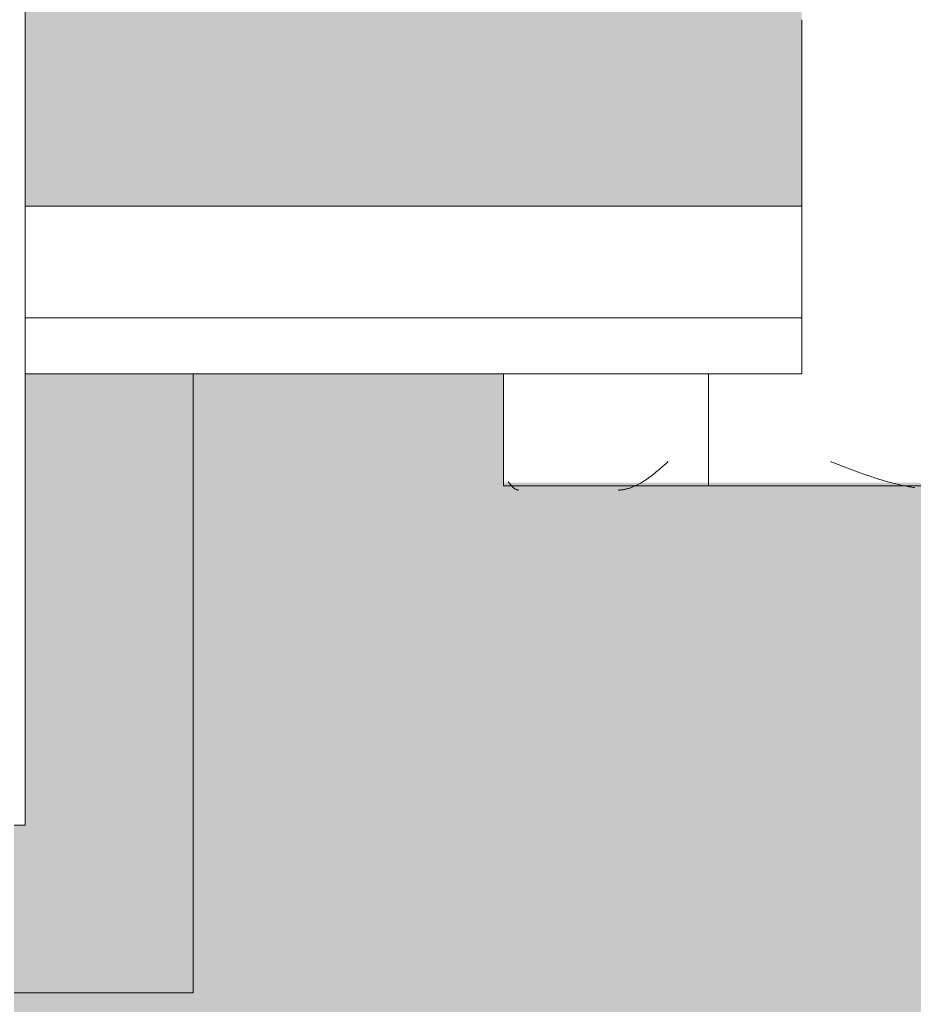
# Model space of a CAD drawing. Header units: millimetres. Extents: x 5980700 to 6194397, y -12939 to 2351883.
# Tile 456 of 587: x 6100653 to 6100892, y -8517 to -8253. Entities that reach past the tile are written whole.
import ezdxf

# ---------------------------------------------------------------- set-up
doc = ezdxf.new("R2010")
doc.units = ezdxf.units.MM
for name, color, linetype, lineweight in [('A-FLOR-PATT', 8, 'Continuous', 18), ('A-GLAZ', 151, 'Continuous', 9), ('A-GLAZ-SILL', 1, 'Continuous', 9), ('A-WALL', 113, 'Continuous', 18), ('A-WALL-PATT', 111, 'Continuous', 25)]:
    doc.layers.add(name, color=color, linetype=linetype, lineweight=lineweight)

# ---------------------------------------------------------------- blocks, each defined once
blk = doc.blocks.new('FP_113-PLANTA DE CAIMENTO DE PISOS - 1 PAV_')
at = {"layer": 'A-GLAZ-SILL', "lineweight": 5}
for p, q in [((1641.656046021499, 108.2569924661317), (1641.845365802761, 108.3090643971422)), ((1641.845365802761, 108.3090643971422), (1642.034685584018, 108.3576536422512)), ((1642.034685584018, 108.3576536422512), (1642.224005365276, 108.4027370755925)), ((1642.224005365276, 108.4027370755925), (1642.413325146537, 108.4442932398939)), ((1642.413325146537, 108.4442932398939), (1642.602644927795, 108.4823023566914)), ((1642.602644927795, 108.4823023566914), (1642.791964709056, 108.5167463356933)), ((1642.791964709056, 108.5167463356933), (1642.981284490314, 108.547608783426)), ((1642.981284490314, 108.547608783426), (1643.170604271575, 108.5748750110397)), ((1643.170604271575, 108.5748750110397), (1643.359924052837, 108.5985320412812)), ((1643.359924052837, 108.5985320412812), (1643.549243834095, 108.6185686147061)), ((1643.549243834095, 108.6185686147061), (1643.738563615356, 108.6349751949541)), ((1643.738563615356, 108.6349751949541), (1643.927883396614, 108.6477439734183)), ((1643.927883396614, 108.6477439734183), (1644.117203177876, 108.6568688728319)), ((1644.117203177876, 108.6568688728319), (1644.306522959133, 108.6623455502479)), ((1670.935346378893, 108.6596979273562), (1671.063667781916, 108.646282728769)), ((1671.063667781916, 108.646282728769), (1671.191989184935, 108.6239414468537)), ((1671.191989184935, 108.6239414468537), (1671.320310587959, 108.5927001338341)), ((1671.320310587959, 108.5927001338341), (1671.448631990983, 108.5525952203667)), ((1671.448631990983, 108.5525952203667), (1671.576953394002, 108.5036734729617)), ((1671.576953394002, 108.5036734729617), (1671.705274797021, 108.4459919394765)), ((1671.705274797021, 108.4459919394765), (1671.833596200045, 108.3796178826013)), ((1671.833596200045, 108.3796178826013), (1671.961917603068, 108.304628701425)), ((1671.961917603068, 108.304628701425), (1672.090239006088, 108.2211118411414)), ((1636.355092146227, 105.5284919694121), (1636.544411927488, 105.6623908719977)), ((1636.544411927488, 105.6623908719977), (1636.73373170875, 105.7940667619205)), ((1636.73373170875, 105.7940667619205), (1636.923051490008, 105.9234569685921)), ((1636.923051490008, 105.9234569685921), (1637.112371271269, 106.0504999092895)), ((1637.112371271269, 106.0504999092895), (1637.301691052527, 106.1751351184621)), ((1637.301691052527, 106.1751351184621), (1637.491010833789, 106.2973032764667)), ((1637.491010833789, 106.2973032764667), (1637.680330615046, 106.4169462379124)), ((1637.680330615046, 106.4169462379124), (1637.869650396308, 106.5340070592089)), ((1637.869650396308, 106.5340070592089), (1638.058970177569, 106.6484300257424)), ((1638.058970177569, 106.6484300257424), (1638.248289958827, 106.760160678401)), ((1638.248289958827, 106.760160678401), (1638.437609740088, 106.8691458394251)), ((1638.437609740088, 106.8691458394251), (1638.626929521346, 106.9753336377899)), ((1638.626929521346, 106.9753336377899), (1638.816249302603, 107.0786735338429)), ((1638.816249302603, 107.0786735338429), (1639.005569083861, 107.1791163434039)), ((1639.005569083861, 107.1791163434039), (1639.194888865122, 107.276614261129)), ((1639.194888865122, 107.276614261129), (1639.384208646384, 107.3711208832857)), ((1639.384208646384, 107.3711208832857), (1639.573528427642, 107.4625912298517)), ((1639.573528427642, 107.4625912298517), (1639.762848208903, 107.5509817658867)), ((1639.762848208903, 107.5509817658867), (1639.952167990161, 107.6362504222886)), ((1639.952167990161, 107.6362504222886), (1640.141487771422, 107.7183566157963)), ((1640.141487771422, 107.7183566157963), (1640.33080755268, 107.7972612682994)), ((1640.33080755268, 107.7972612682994), (1640.520127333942, 107.8729268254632)), ((1640.520127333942, 107.8729268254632), (1640.709447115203, 107.9453172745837)), ((1640.709447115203, 107.9453172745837), (1640.898766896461, 108.0143981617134)), ((1640.898766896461, 108.0143981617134), (1641.088086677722, 108.0801366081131)), ((1641.088086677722, 108.0801366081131), (1641.27740645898, 108.1425013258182)), ((1641.27740645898, 108.1425013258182), (1641.466726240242, 108.2014626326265)), ((1641.466726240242, 108.2014626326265), (1641.656046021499, 108.2569924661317)), ((1672.090239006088, 108.2211118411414), (1672.218560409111, 108.1291646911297)), ((1672.218560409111, 108.1291646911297), (1672.346881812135, 108.0288944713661)), ((1672.346881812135, 108.0288944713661), (1672.475203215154, 107.9204181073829)), ((1672.475203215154, 107.9204181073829), (1672.603524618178, 107.8038620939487)), ((1672.603524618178, 107.8038620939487), (1672.731846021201, 107.6793623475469)), ((1672.731846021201, 107.6793623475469), (1672.860167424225, 107.5470640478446)), ((1672.860167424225, 107.5470640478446), (1672.988488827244, 107.4071214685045)), ((1672.988488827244, 107.4071214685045), (1673.116810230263, 107.2596977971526)), ((1673.116810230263, 107.2596977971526), (1673.245131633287, 107.1049649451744)), ((1673.245131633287, 107.1049649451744), (1673.373453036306, 106.9431033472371)), ((1673.373453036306, 106.9431033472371), (1673.50177443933, 106.774301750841)), ((1673.50177443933, 106.774301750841), (1673.630095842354, 106.5987569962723)), ((1673.630095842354, 106.5987569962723), (1673.758417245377, 106.4166737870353)), ((1633.136655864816, 102.9774556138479), (1633.325975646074, 103.138654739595)), ((1633.325975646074, 103.138654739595), (1633.515295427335, 103.298832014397)), ((1633.515295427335, 103.298832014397), (1633.704615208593, 103.4579112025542)), ((1633.704615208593, 103.4579112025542), (1633.893934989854, 103.615816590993)), ((1633.893934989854, 103.615816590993), (1634.083254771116, 103.7724730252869)), ((1634.083254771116, 103.7724730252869), (1634.272574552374, 103.92780594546)), ((1634.272574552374, 103.92780594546), (1634.461894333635, 104.0817414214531)), ((1634.461894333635, 104.0817414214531), (1634.651214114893, 104.2342061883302)), ((1634.651214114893, 104.2342061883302), (1634.840533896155, 104.3851276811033)), ((1634.840533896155, 104.3851276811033), (1635.029853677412, 104.5344340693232)), ((1635.029853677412, 104.5344340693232), (1635.219173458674, 104.6820542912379)), ((1635.219173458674, 104.6820542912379), (1635.408493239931, 104.8279180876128)), ((1635.408493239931, 104.8279180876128), (1635.597813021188, 104.9719560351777)), ((1635.597813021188, 104.9719560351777), (1635.78713280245, 105.1140995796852)), ((1635.78713280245, 105.1140995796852), (1635.976452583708, 105.2542810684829)), ((1635.976452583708, 105.2542810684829), (1636.165772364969, 105.3924337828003)), ((1636.165772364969, 105.3924337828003), (1636.355092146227, 105.5284919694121)), ((1630.864818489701, 100.9916647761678), (1631.054138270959, 101.1590396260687)), ((1631.054138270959, 101.1590396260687), (1631.243458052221, 101.3263348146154)), ((1631.243458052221, 101.3263348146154), (1631.432777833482, 101.4934707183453)), ((1631.432777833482, 101.4934707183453), (1631.62209761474, 101.6603677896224)), ((1631.62209761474, 101.6603677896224), (1631.811417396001, 101.8269465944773)), ((1631.811417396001, 101.8269465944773), (1632.000737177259, 101.9931278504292)), ((1632.000737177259, 101.9931278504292), (1632.190056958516, 102.1588324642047)), ((1632.190056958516, 102.1588324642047), (1632.379376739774, 102.3239815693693)), ((1632.379376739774, 102.3239815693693), (1632.568696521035, 102.4884965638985)), ((1632.568696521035, 102.4884965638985), (1632.758016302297, 102.6522991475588)), ((1632.758016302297, 102.6522991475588), (1632.947336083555, 102.81531135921)), ((1632.947336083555, 102.81531135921), (1633.136655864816, 102.9774556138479))]:
    blk.add_line(p, q, dxfattribs=at)
at = {"layer": 'A-GLAZ-SILL', "color": 90, "lineweight": 5}
blk.add_line((1674.999999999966, 107.4999999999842), (1620.098182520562, 107.4999999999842), dxfattribs=at)
blk = doc.blocks.new('CC_PEITORIL - PEITORIL-V112-PLANTA DE CAIMENTO DE PISOS - 1 PAV_')
at = {"layer": 'A-GLAZ-SILL', "lineweight": 5}
h = blk.add_hatch(dxfattribs=at)
h.set_pattern_fill('FP_58', color=256, style=0, pattern_type=2)
h.set_pattern_definition([(180, (10192.633, -8270.326), (-406.4, -101.6000000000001), [33.528, -271.272, 33.528, -1896.872]), (180, (10192.633, -8270.326), (-406.4, -101.6000000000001), [-338.328, -271.272, 33.528, -576.072, -1016]), (180, (10192.633, -8270.326), (-406.4, -101.6000000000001), [-1219.2, 33.528, -271.272, 33.528, -677.672]), (180, (10192.633, -8270.326), (-406.4, -101.6000000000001), [-1557.528, -169.672, 33.528, -474.472]), (300.0000000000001, (10040.233, -8321.126), (291.188181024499, -301.1527240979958), [33.528, -271.272, 33.528, -1896.872]), (300.0000000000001, (10040.233, -8321.126), (291.188181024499, -301.1527240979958), [-338.328, -271.272, 33.528, -576.072, -1016]), (300.0000000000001, (10040.233, -8321.126), (291.188181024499, -301.1527240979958), [-1219.2, 33.528, -271.272, 33.528, -677.672]), (300.0000000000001, (10040.233, -8321.126), (291.188181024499, -301.1527240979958), [-1557.528, -169.672, 33.528, -474.472]), (59.99999999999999, (9989.433, -8524.326), (115.2118189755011, 402.7527240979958), [33.528, -271.272, 33.528, -271.272, -1625.6]), (59.99999999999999, (9989.433, -8524.326), (115.2118189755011, 402.7527240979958), [-609.6, 33.528, -576.072, 33.528, -271.272, -711.2]), (59.99999999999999, (9989.433, -8524.326), (115.2118189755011, 402.7527240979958), [-1524, 33.528, -169.672, 33.528, -474.472])])
h.paths.add_polyline_path([(-1675.000000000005, 100.9916647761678), (-1675.000000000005, 77.5000000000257), (-1629.90181747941, 77.6537450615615), (-1629.90181747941, 100.9916647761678)])
h.paths.add_polyline_path([(1620.098182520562, 100.9916647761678), (1620.098182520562, 77.50000000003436), (1674.999999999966, 77.65374506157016), (1674.999999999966, 100.9916647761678)])
h = blk.add_hatch(dxfattribs=at)
h.set_pattern_fill('FP_59', color=256, style=0, pattern_type=2)
h.set_pattern_definition([(36.87, (9557.633, -9857.826), (-4762.494328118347, -3175.008507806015), [793.75, -7143.75]), (26.565, (8605.133, -9381.576), (1587.501456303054, 1587.499067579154), [1774.879, -1774.879]), (18.435, (8605.133, -8587.826), (3174.997452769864, 1587.502903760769), [1004.024, -4016.092])])
h.paths.add_polyline_path([(-1675.000000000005, 100.9916647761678), (-1675.000000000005, 77.5000000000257), (-1629.90181747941, 77.6537450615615), (-1629.90181747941, 100.9916647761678)])
h.paths.add_polyline_path([(1620.098182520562, 100.9916647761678), (1620.098182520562, 77.50000000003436), (1674.999999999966, 77.65374506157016), (1674.999999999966, 100.9916647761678)])
at = {"layer": 'A-GLAZ-SILL', "color": 90, "lineweight": 5}
for p, q in [((1674.999999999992, 107.4999999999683), (1674.999999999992, 100.991664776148)), ((1674.999999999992, 77.50000000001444), (1674.999999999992, 100.9916647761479))]:
    blk.add_line(p, q, dxfattribs=at)
at = {"layer": 'A-GLAZ', "color": 90, "lineweight": 5}
blk.add_blockref('FP_113-PLANTA DE CAIMENTO DE PISOS - 1 PAV_', (0, 0), dxfattribs=at)
blk = doc.blocks.new('FP_199-PLANTA DE CAIMENTO DE PISOS - 1 PAV_')
at = {"layer": 'A-GLAZ-SILL', "color": 90, "lineweight": 5}
blk.add_line((1624.99999999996, 107.4999999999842), (-1625.000000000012, 107.4999999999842), dxfattribs=at)
at = {"layer": 'A-GLAZ-SILL', "lineweight": 5}
for p, q in [((1569.798222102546, 107.997043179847), (1570.154848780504, 107.9387223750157)), ((1570.154848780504, 107.9387223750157), (1570.511475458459, 107.8780840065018)), ((1570.511475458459, 107.8780840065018), (1570.868102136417, 107.8151483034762)), ((1570.868102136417, 107.8151483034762), (1571.224728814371, 107.749936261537)), ((1571.224728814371, 107.749936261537), (1571.581355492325, 107.6824696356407)), ((1571.581355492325, 107.6824696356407), (1571.937982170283, 107.6127709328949)), ((1571.937982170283, 107.6127709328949), (1572.294608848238, 107.5408634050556)), ((1572.294608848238, 107.5408634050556), (1572.651235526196, 107.466771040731)), ((1572.651235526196, 107.466771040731), (1573.00786220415, 107.3905185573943)), ((1573.00786220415, 107.3905185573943), (1573.364488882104, 107.3121313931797)), ((1573.364488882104, 107.3121313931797), (1573.721115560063, 107.2316356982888)), ((1573.721115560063, 107.2316356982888), (1574.077742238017, 107.1490583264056)), ((1574.077742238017, 107.1490583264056), (1574.434368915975, 107.0644268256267)), ((1574.434368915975, 107.0644268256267), (1574.790995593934, 106.9777694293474)), ((1574.790995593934, 106.9777694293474), (1575.147622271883, 106.8891150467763)), ((1575.147622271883, 106.8891150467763), (1575.504248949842, 106.7984932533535)), ((1575.504248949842, 106.7984932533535), (1575.860875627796, 106.7059342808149)), ((1575.860875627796, 106.7059342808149), (1576.217502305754, 106.6114690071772)), ((1576.217502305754, 106.6114690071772), (1576.574128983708, 106.5151289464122)), ((1576.574128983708, 106.5151289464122), (1576.930755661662, 106.4169462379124)), ((1576.930755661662, 106.4169462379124), (1577.287382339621, 106.3169536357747)), ((1577.287382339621, 106.3169536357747), (1577.644009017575, 106.2151844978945)), ((1577.644009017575, 106.2151844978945), (1578.000635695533, 106.1116727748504)), ((1578.000635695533, 106.1116727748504), (1578.357262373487, 106.0064529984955)), ((1578.357262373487, 106.0064529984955), (1578.713889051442, 105.8995602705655)), ((1578.713889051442, 105.8995602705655), (1579.0705157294, 105.7910302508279)), ((1579.0705157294, 105.7910302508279), (1579.427142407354, 105.6808991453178)), ((1579.427142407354, 105.6808991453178), (1579.783769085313, 105.5692036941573)), ((1579.783769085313, 105.5692036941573), (1580.140395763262, 105.4559811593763)), ((1580.140395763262, 105.4559811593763), (1580.497022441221, 105.3412693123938)), ((1580.497022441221, 105.3412693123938), (1580.853649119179, 105.2251064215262)), ((1580.853649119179, 105.2251064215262), (1581.210275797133, 105.1075312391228)), ((1581.210275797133, 105.1075312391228), (1581.566902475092, 104.988582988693)), ((1581.566902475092, 104.988582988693), (1581.923529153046, 104.8683013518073)), ((1581.923529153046, 104.8683013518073), (1582.280155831, 104.7467264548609)), ((1582.280155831, 104.7467264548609), (1582.636782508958, 104.6238988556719)), ((1582.636782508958, 104.6238988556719), (1582.993409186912, 104.4998595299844)), ((1582.993409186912, 104.4998595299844), (1583.350035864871, 104.3746498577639)), ((1583.350035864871, 104.3746498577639), (1583.706662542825, 104.2483116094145)), ((1583.706662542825, 104.2483116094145), (1584.063289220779, 104.1208869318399)), ((1584.063289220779, 104.1208869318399), (1584.419915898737, 103.9924183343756)), ((1584.419915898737, 103.9924183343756), (1584.776542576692, 103.8629486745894)), ((1584.776542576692, 103.8629486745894), (1585.13316925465, 103.7325211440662)), ((1585.13316925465, 103.7325211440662), (1585.489795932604, 103.6011792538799)), ((1585.489795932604, 103.6011792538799), (1585.846422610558, 103.4689668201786)), ((1585.846422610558, 103.4689668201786), (1586.203049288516, 103.3359279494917)), ((1586.203049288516, 103.3359279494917), (1586.559675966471, 103.2021070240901)), ((1586.559675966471, 103.2021070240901), (1586.916302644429, 103.0675486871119)), ((1586.916302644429, 103.0675486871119), (1587.272929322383, 102.9322978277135)), ((1587.272929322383, 102.9322978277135), (1587.629556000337, 102.7963995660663)), ((1587.629556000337, 102.7963995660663), (1587.986182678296, 102.6598992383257)), ((1587.986182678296, 102.6598992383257), (1588.34280935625, 102.5228423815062)), ((1588.34280935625, 102.5228423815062), (1588.699436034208, 102.3852747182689)), ((1588.699436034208, 102.3852747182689), (1589.056062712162, 102.2472421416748)), ((1589.056062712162, 102.2472421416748), (1589.412689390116, 102.1087906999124)), ((1589.412689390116, 102.1087906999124), (1589.76931606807, 101.9699665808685)), ((1589.76931606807, 101.9699665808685), (1590.125942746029, 101.830816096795)), ((1590.125942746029, 101.830816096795), (1590.482569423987, 101.691385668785)), ((1590.482569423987, 101.691385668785), (1590.839196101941, 101.5517218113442)), ((1590.839196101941, 101.5517218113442), (1591.195822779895, 101.4118711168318)), ((1591.195822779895, 101.4118711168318), (1591.552449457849, 101.2718802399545)), ((1591.552449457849, 101.2718802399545), (1591.909076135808, 101.1317958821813)), ((1591.909076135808, 101.1317958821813), (1592.265702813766, 100.9916647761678))]:
    blk.add_line(p, q, dxfattribs=at)
blk = doc.blocks.new('CC_PEITORIL - PEITORIL-V198-PLANTA DE CAIMENTO DE PISOS - 1 PAV_')
at = {"layer": 'A-GLAZ-SILL', "lineweight": 5}
h = blk.add_hatch(dxfattribs=at)
h.set_pattern_fill('FP_206', color=256, style=0, pattern_type=2)
h.set_pattern_definition([(180, (10197.535, -8270.326), (-406.4, -101.6000000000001), [33.528, -271.272, 33.528, -1896.872]), (180, (10197.535, -8270.326), (-406.4, -101.6000000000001), [-338.328, -271.272, 33.528, -576.072, -1016]), (180, (10197.535, -8270.326), (-406.4, -101.6000000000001), [-1219.2, 33.528, -271.272, 33.528, -677.672]), (180, (10197.535, -8270.326), (-406.4, -101.6000000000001), [-1557.528, -169.672, 33.528, -474.472]), (300.0000000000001, (10045.135, -8321.126), (291.188181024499, -301.1527240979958), [33.528, -271.272, 33.528, -1896.872]), (300.0000000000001, (10045.135, -8321.126), (291.188181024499, -301.1527240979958), [-338.328, -271.272, 33.528, -576.072, -1016]), (300.0000000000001, (10045.135, -8321.126), (291.188181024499, -301.1527240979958), [-1219.2, 33.528, -271.272, 33.528, -677.672]), (300.0000000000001, (10045.135, -8321.126), (291.188181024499, -301.1527240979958), [-1557.528, -169.672, 33.528, -474.472]), (59.99999999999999, (9994.335, -8524.326), (115.2118189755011, 402.7527240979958), [33.528, -271.272, 33.528, -271.272, -1625.6]), (59.99999999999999, (9994.335, -8524.326), (115.2118189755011, 402.7527240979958), [-609.6, 33.528, -576.072, 33.528, -271.272, -711.2]), (59.99999999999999, (9994.335, -8524.326), (115.2118189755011, 402.7527240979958), [-1524, 33.528, -169.672, 33.528, -474.472])])
h.paths.add_polyline_path([(1624.99999999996, 100.9916647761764), (-1625.000000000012, 100.9916647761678), (-1625.000000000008, 77.5000000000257), (-1600.000000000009, 77.5000000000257), (-1600.000000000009, -17.49999999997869), (1599.99999999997, -17.49999999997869), (1599.99999999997, 77.5000000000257), (1624.999999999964, 77.65374506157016), (1624.99999999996, 100.603774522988)])
h = blk.add_hatch(dxfattribs=at)
h.set_pattern_fill('FP_207', color=256, style=0, pattern_type=2)
h.set_pattern_definition([(36.87, (9562.535, -9857.826), (-4762.494328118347, -3175.008507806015), [793.75, -7143.75]), (26.565, (8610.035, -9381.576), (1587.501456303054, 1587.499067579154), [1774.879, -1774.879]), (18.435, (8610.035, -8587.826), (3174.997452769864, 1587.502903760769), [1004.024, -4016.092])])
h.paths.add_polyline_path([(1624.99999999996, 100.9916647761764), (-1625.000000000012, 100.9916647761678), (-1625.000000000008, 77.5000000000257), (-1600.000000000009, 77.5000000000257), (-1600.000000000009, -17.49999999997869), (1599.99999999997, -17.49999999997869), (1599.99999999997, 77.5000000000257), (1624.999999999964, 77.65374506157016), (1624.99999999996, 100.603774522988)])
at = {"layer": 'A-GLAZ-SILL', "color": 90, "lineweight": 5}
for p, q in [((1624.999999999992, 107.4999999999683), (1624.999999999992, 100.991664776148)), ((1624.999999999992, 77.50000000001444), (1624.999999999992, 100.9916647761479))]:
    blk.add_line(p, q, dxfattribs=at)
at = {"layer": 'A-GLAZ', "color": 90, "lineweight": 5}
blk.add_blockref('FP_199-PLANTA DE CAIMENTO DE PISOS - 1 PAV_', (0, 0), dxfattribs=at)
blk = doc.blocks.new('FX-PNC-PILAR-TP3 - FX-PNC-PILAR-TP01-4319920-PLANTA DE CAIMENTO DE PISOS - 1 PAV_')
at = {"layer": 'A-WALL-PATT', "lineweight": 5}
h = blk.add_hatch(dxfattribs=at)
h.set_pattern_fill('FP_108', color=135, style=0, pattern_type=2)
h.set_pattern_definition([(49.99999999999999, (2e-05, -3e-05), (364.3679291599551, -31.87829433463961), [38.1, -419.1]), (355, (2e-05, -3e-05), (-70.48585119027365, 382.1133031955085), [30.48, -335.28]), (100.451, (30.364, -2.657), (293.8850033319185, 350.2333756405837), [32.38, -356.18]), (46.184, (2e-05, 101.6), (542.1584806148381, -84.08582678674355), [57.15, -628.65]), (96.636, (45.18, 94.59299999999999), (474.8048986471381, 494.8554198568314), [48.57, -534.27]), (351.184, (2e-05, 101.6), (474.8101998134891, 494.8500824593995), [45.72, -502.92]), (21, (50.8, 76.2), (303.2284677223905, -204.530461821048), [38.1, -419.1]), (326, (50.8, 76.2), (123.6038908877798, 368.3760440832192), [30.48, -335.28]), (71.45100000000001, (76.069, 59.15600000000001), (426.8341253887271, 163.8427355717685), [32.38, -356.18]), (37.50000000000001, (2e-05, -3e-05), (6.176645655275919, 169.1101515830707), [16.764, -314.452, 16.764, -323.596, -336.55]), (37.50000000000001, (2e-05, -3e-05), (6.176645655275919, 169.1101515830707), [-671.576, 16.764, -319.786]), (7.499999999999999, (2e-05, -3e-05), (133.63887623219, 200.3614940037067), [16.764, -177.292, 16.764, -306.832, -128.27]), (7.499999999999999, (2e-05, -3e-05), (133.63887623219, 200.3614940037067), [-517.6519999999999, 16.764, -111.506]), (327.5, (-113.284, -3e-05), (271.1818188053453, -11.45836264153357), [16.764, -110.236, 16.764, -379.476, -525.78]), (327.5, (-113.284, -3e-05), (271.1818188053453, -11.45836264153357), [-523.24, 16.764, -509.016]), (317.5, (-164.084, -3e-05), (296.2585102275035, 50.85284694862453), [16.764, -148.336, 16.764, -246.38, -373.38]), (317.5, (-164.084, -3e-05), (296.2585102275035, 50.85284694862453), [-428.244, 16.764, -356.616])])
h.paths.add_polyline_path([(8389.383353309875, -8468.84182177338), (8389.383353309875, -8202.841821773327), (8296.785170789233, -8202.841821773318), (8296.785170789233, -8212.841821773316), (8379.383353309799, -8212.841821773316), (8379.383353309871, -8223.541821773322), (8296.785170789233, -8223.541821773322), (8296.785170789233, -8347.825711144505), (8386.383353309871, -8347.979456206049), (8386.383353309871, -8468.84182177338)])
h.paths.add_polyline_path([(8116.38335330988, -8468.841821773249), (8116.38335330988, -8347.825711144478), (8113.383353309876, -8348.134976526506), (8113.383353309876, -8468.841821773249)])
at = {"layer": 'A-WALL', "color": 250, "lineweight": 5}
for p, q in [((8389.383353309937, -8302.825711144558), (8389.383353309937, -8212.825711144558)), ((8389.383353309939, -8332.825711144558), (8389.383353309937, -8302.825711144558)), ((8389.383353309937, -8347.825711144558), (8389.383353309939, -8332.825711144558))]:
    blk.add_line(p, q, dxfattribs=at)
at = {"layer": 'A-WALL', "color": 130, "lineweight": 9}
for p, q in [((8389.383353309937, -8468.84182177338), (8389.383353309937, -8347.825711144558)), ((8386.383353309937, -8468.84182177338), (8389.383353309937, -8468.84182177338))]:
    blk.add_line(p, q, dxfattribs=at)
blk = doc.blocks.new('BE-PMSa-MOD-ARQ-CONEXAODOFUTURO-EX-000-R_rvt-2-PLANTA DE CAIMENTO DE PISOS - 1 PAV_')
at = {"layer": 'A-FLOR-PATT', "lineweight": 5}
h = blk.add_hatch(dxfattribs=at)
h.set_pattern_fill('FP_2', color=135, style=0, pattern_type=2)
h.set_pattern_definition([(0, (0, 0), (812.8, 203.2), [33.528, -576.072, 33.528, -576.072, -3251.2]), (0, (0, 0), (812.8, 203.2), [-1219.2, 33.528, -1185.672, 33.528, -576.072, -1422.4]), (0, (0, 0), (812.8, 203.2), [-3048, 33.528, -372.872, 33.528, -982.472]), (120, (304.8, 101.6), (-582.3763620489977, 602.3054481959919), [33.52799999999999, -576.0719999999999, 33.52799999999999, -576.0719999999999, -3251.199999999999]), (120, (304.8, 101.6), (-582.3763620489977, 602.3054481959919), [-1219.2, 33.52799999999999, -1185.672, 33.52799999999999, -576.0719999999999, -1422.4]), (120, (304.8, 101.6), (-582.3763620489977, 602.3054481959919), [-3048, 33.52799999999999, -372.8719999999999, 33.52799999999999, -982.4719999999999]), (240, (406.4, 508), (-230.4236379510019, -805.5054481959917), [33.528, -576.072, 33.528, -576.072, -3251.2]), (240, (406.4, 508), (-230.4236379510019, -805.5054481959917), [-1219.2, 33.528, -1185.672, 33.528, -576.072, -1422.4]), (240, (406.4, 508), (-230.4236379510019, -805.5054481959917), [-3048, 33.528, -372.872, 33.528, -982.472])])
h.paths.add_polyline_path([(-15966.85299915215, 4711.136803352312), (-15966.79158577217, 4712.906868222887), (-15965.57572207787, 4712.3617231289)])
h.paths.add_polyline_path([(3731.201831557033, -10125.84100563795), (14705.38782324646, -10125.84100563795), (14705.38782324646, -9779.8857164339), (14699.38782324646, -9779.8857164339), (14699.38782324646, -9763.237570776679), (14681.68558745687, -9763.757413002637), (14670.96395493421, -9768.482704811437), (14665.88782324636, -9782.570563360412), (14665.88782324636, -9856.278958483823), (14670.73620676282, -9865.068167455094), (14677.45883342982, -9868.493127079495), (14678.38782324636, -9869.242380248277), (14678.38782324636, -9881.040871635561), (14674.14369136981, -9882.10035906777), (14663.09686027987, -9878.012306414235), (14654.32815878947, -9868.57707781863), (14652.0250349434, -9859.981702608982), (14651.89263271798, -9855.737570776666), (14650.88782324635, -9855.737570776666), (14651.89263271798, -9780.737570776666), (14653.73085252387, -9770.127241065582), (14656.87805812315, -9762.851510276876), (14667.13782324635, -9752.591745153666), (14683.38782324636, -9748.237570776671), (14699.38782324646, -9748.237570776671), (14699.38782324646, -9731.58942511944), (14705.38782324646, -9731.58942511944), (14705.38782324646, -9705.737570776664), (14755.38782324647, -9705.737570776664), (14755.38782324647, -9754.737570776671), (14795.38782324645, -9754.737570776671), (14796.02424042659, -9756.737570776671), (14812.38782324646, -9756.737570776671), (14811.36426821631, -9815.737570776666), (14810.34779546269, -9815.737570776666), (14811.47778338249, -9818.1719714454), (14811.43015556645, -9819.291362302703), (14811.44856252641, -9820.918341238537), (14827.38782324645, -9827.197475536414), (14827.38782324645, -10125.84100563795), (21231.38515489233, -10125.84100563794), (21231.38515489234, 5919.158994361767), (12003.88515489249, 5918.472013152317), (12003.8851548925, 5447.158205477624), (12268.88333741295, 5447.158205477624), (12268.88333741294, 4674.158994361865), (15653.88333741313, 4674.158994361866), (15653.88333741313, 5447.158205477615), (15923.88333741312, 5447.158205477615), (15923.88333741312, 4674.158994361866), (19560.40988707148, 4674.158994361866), (19559.83290347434, 4677.196584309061), (19558.62046790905, 4677.180784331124), (19558.93691090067, 4681.184361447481), (19560.40988707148, 4681.202554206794), (19559.83416624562, 4682.57353656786), (19558.03876213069, 4682.57353656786), (19558.93691090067, 4695.251249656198), (19588.00988707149, 4695.197383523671), (19586.88286324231, 4682.548897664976), (19585.40988707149, 4682.548897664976), (19585.98560789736, 4681.195050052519), (19587.19930623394, 4681.15368493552), (19586.88286324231, 4677.184908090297), (19585.41064974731, 4677.065937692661), (19585.98560789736, 4674.158994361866), (19999.38682609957, 4674.158994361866), (19999.38682609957, 5447.158205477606), (20269.38682609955, 5447.158205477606), (20269.38682609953, 4280.731645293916), (20299.38682609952, 4280.731645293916), (20298.51487451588, 1530.731645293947), (20269.38682609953, 1530.731645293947), (20269.38682609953, 1143.558994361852), (20299.38682609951, 1143.558994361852), (20298.51487451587, -1606.441005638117), (20269.38682609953, -1606.441005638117), (20269.38682609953, -2040.191005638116), (20299.38682609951, -2040.191005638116), (20298.51487451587, -4790.191005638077), (20269.38682609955, -4790.191005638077), (20269.38682609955, -5273.941005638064), (20299.38682609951, -5273.941005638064), (20298.51487451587, -8023.941005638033), (20269.38682609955, -8023.941005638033), (20269.38682609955, -9308.841005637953), (19999.38682609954, -9308.841005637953), (19999.38682609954, -8513.84179452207), (19913.3833374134, -8513.84179452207), (19913.3833374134, -8347.825683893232), (19635.38599049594, -8347.979428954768), (19635.38599049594, -8377.825683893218), (16285.38599049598, -8376.953732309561), (16285.38599049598, -8347.825683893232), (15971.88333741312, -8347.979428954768), (15971.88333741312, -8513.841794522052), (15921.38515489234, -8513.841794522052), (15921.38515489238, -9312.594001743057), (15651.38515489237, -9312.594001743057), (15651.38515489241, -8513.841794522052), (15603.38515489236, -8513.841794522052), (15603.38515489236, -8377.825683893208), (12316.88333741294, -8377.825683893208), (12316.88333741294, -8513.841794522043), (12293.88333741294, -8513.841794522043), (12293.88333741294, -9312.594001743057), (11998.88333741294, -9312.594001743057), (11998.88333741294, -8513.841794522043), (11950.88333741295, -8513.841794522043), (11950.88333741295, -8347.825683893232), (11867.63333741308, -8347.979428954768), (11867.63333741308, -8377.82568389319), (8517.633337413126, -8376.953732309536), (8517.633337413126, -8347.825683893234), (8434.383337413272, -8347.97942895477), (8434.383337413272, -8513.841794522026), (8386.383337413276, -8513.841794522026), (8386.383337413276, -9312.594001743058), (8116.383337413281, -9312.594001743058), (8116.383337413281, -9125.841005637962), (2121.38333741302, -9125.841005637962), (2121.38333741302, -9312.594001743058), (1851.383337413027, -9312.594001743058), (1851.383337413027, -9125.841005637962), (-4143.616662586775, -9125.841005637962), (-4143.616662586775, -9312.594001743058), (-4413.616662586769, -9312.594001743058), (-4413.616662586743, -8513.841794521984), (-4461.61666258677, -8513.841794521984), (-4461.61666258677, -8347.825683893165), (-4547.366662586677, -8347.97942895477), (-4547.366662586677, -8377.82568389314), (-7897.366662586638, -8376.953732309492), (-7897.366662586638, -8347.825683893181), (-7983.116662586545, -8347.97942895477), (-7983.116662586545, -8513.841794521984), (-8031.114845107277, -8513.841794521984), (-8031.11484510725, -9308.841005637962), (-8301.11484510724, -9308.841005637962), (-8301.114845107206, -8513.841794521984), (-8349.116662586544, -8513.841794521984), (-8349.116662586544, -8347.825683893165), (-8354.864845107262, -8347.97942895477), (-8354.864845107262, -8377.825683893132), (-11704.86484510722, -8376.953732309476), (-11705.67059857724, -8347.825683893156), (-11710.61666258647, -8347.97942895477), (-11710.61666258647, -8513.841794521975), (-11758.61484510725, -8513.841794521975), (-11758.61484510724, -9308.841005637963), (-12028.61484510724, -9308.841005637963), (-12028.61484510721, -8513.841794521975), (-12076.61666258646, -8513.841794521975), (-12076.61666258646, -8347.82568389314), (-12498.61666258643, -8347.97942895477), (-12498.61666258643, -8377.825683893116), (-15848.61666258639, -8376.953732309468), (-15848.61666258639, -8347.82568389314), (-16270.61666258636, -8347.97942895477), (-16270.61666258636, -8513.841794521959), (-16356.61588608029, -8513.841794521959), (-16356.61588608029, -9308.841005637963), (-16626.61588608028, -9308.841005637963), (-16626.62225526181, -7987.079408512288), (-16656.61588608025, -7987.079408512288), (-16655.7439344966, -5237.07940851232), (-16626.62225526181, -5237.07940851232), (-16626.62225526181, -4803.34100563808), (-16656.61588608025, -4803.34100563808), (-16655.7439344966, -2053.341005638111), (-16626.62225526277, -2053.341005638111), (-16626.62225526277, -1620.841794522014), (-16656.61588608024, -1620.841794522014), (-16655.74393449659, 1129.158205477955), (-16626.62225526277, 1129.158205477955), (-16626.62225526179, 1534.1582054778), (-16656.61588608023, 1534.1582054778), (-16655.75030367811, 4291.658994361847), (-16626.62225526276, 4291.658994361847), (-16626.61588608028, 5479.158994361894), (-16356.61588608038, 5479.158994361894), (-16356.61588608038, 4674.158994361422), (-15971.4658517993, 4674.158994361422), (-15969.32193463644, 4707.054996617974), (-15967.78963012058, 4710.307043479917), (-15962.27373900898, 4714.058684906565), (-15960.94760521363, 4714.652107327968), (-15959.84645306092, 4714.71907505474), (-15959.84645306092, 4715.8252811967), (-15957.766248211, 4715.335026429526), (-15956.67909179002, 4714.508980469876), (-15954.53101014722, 4715.146843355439), (-15948.69801778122, 4712.361723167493), (-15947.69218614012, 4710.313634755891), (-15946.34526303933, 4708.984911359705), (-15944.33196142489, 4698.966261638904), (-15943.76299404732, 4697.905132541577), (-15944.00738434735, 4674.158994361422), (-12028.61666258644, 4674.158994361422), (-12028.6166625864, 5447.158205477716), (-11733.61666258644, 5446.941285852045), (-11733.61666258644, 4674.158994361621), (-8301.114845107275, 4674.158994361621), (-8301.114845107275, 5447.158205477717), (-8031.114845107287, 5447.158205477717), (-8031.114845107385, 5919.158994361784), (-17588.61484510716, 5919.158994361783), (-17588.61484510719, -10125.84100563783), (1375.719287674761, -10125.84100563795)])
h.paths.add_polyline_path([(14665.67045985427, -9780.737570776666), (14665.63226694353, -9779.779781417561), (14665.63226694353, -9780.737570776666)])
h.paths.add_polyline_path([(-16089.65907882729, -8758.105317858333), (-16115.54098333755, -8754.697900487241), (-16139.6590788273, -8744.707858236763), (-16160.36975694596, -8728.81599597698), (-16176.26161920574, -8708.105317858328), (-16186.2516614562, -8683.987222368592), (-16189.65907882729, -8658.105317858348), (-16186.2516614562, -8632.223413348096), (-16176.26161920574, -8608.105317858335), (-16160.36975694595, -8587.394639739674), (-16139.65907882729, -8571.502777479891), (-16115.54098333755, -8561.512735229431), (-16089.65907882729, -8558.105317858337), (-16063.77717431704, -8561.512735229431), (-16039.65907882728, -8571.5027774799), (-16018.94840070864, -8587.394639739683), (-16003.05653844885, -8608.105317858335), (-15993.06649619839, -8632.22341334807), (-15989.6590788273, -8658.105317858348), (-15993.06649619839, -8683.987222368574), (-16003.05653844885, -8708.105317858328), (-16021.19134126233, -8730.537064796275), (-16039.65907882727, -8744.707858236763), (-16063.77717431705, -8754.697900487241)])
h.paths.add_polyline_path([(19732.71217533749, -8754.66845021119), (19706.83027082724, -8751.260990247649), (19682.71217533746, -8741.270823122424), (19660.00862136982, -8722.781563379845), (19646.10963495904, -8704.667825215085), (19636.1195927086, -8680.549428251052), (19632.71217533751, -8648.66439434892), (19632.71217533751, -8622.782813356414), (19636.1195927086, -8596.9012323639), (19646.10963495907, -8572.783438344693), (19662.00149721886, -8552.073019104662), (19682.71217533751, -8536.181355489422), (19706.83027082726, -8526.191438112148), (19732.7121753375, -8522.784063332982), (19758.59407984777, -8526.191438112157), (19782.71217533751, -8536.181355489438), (19803.42285345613, -8552.073019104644), (19819.31471571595, -8572.783438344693), (19829.30475796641, -8596.901232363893), (19832.7121753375, -8628.390346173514), (19832.7121753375, -8654.667200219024), (19827.88084468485, -8683.987101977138), (19816.67739151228, -8708.104895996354), (19803.42285345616, -8725.378762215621), (19782.71217533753, -8741.270823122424), (19758.59407984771, -8751.260990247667)])
h.paths.add_polyline_path([(15648.38515489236, -8468.841794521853), (15650.88333741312, -8468.841794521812), (15650.88333741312, -8347.825683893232), (15648.38515489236, -8347.979428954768)])
h.paths.add_polyline_path([(19588.84766320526, 4677.140991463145), (19587.19930623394, 4677.180784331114), (19588.17837096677, 4681.15368493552)])
h.paths.add_polyline_path([(19556.97211093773, 4677.140991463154), (19558.32440709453, 4678.382155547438), (19558.03965555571, 4677.166762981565), (19557.10244703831, 4677.144137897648)])
h.paths.add_polyline_path([(19572.90988707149, 4728.142336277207), (19572.90988707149, 4726.742336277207), (19573.4626323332, 4727.745209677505)])
h.paths.add_polyline_path([(19575.73176932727, 4695.639950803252), (19572.5677829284, 4696.432937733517), (19568.91630770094, 4696.431447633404), (19559.3482884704, 4696.333664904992), (19559.34828847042, 4718.022372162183), (19562.4254587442, 4722.467653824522), (19569.27606767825, 4726.263934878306), (19567.2700120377, 4727.14852244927), (19574.67880208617, 4727.830632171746), (19576.14512513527, 4726.470898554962), (19576.81805465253, 4726.227816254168), (19583.58719946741, 4722.319648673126), (19587.49536704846, 4715.550503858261), (19587.49536704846, 4707.734168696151), (19586.28070679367, 4704.092336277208), (19585.91122027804, 4696.34719023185), (19576.14512513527, 4695.960088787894)])
h.paths.add_polyline_path([(-15957.766248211, 4718.652107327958), (-15954.53101014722, 4716.980669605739), (-15955.18379838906, 4716.796714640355)])
h.paths.add_polyline_path([(-15960.34869803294, 4716.796714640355), (-15961.00148627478, 4718.082019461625), (-15959.74034676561, 4717.233792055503), (-15960.09391064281, 4716.979769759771)])
h.paths.add_polyline_path([(19732.71217533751, 4730.240264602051), (19706.83027082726, 4733.647681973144), (19682.7121753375, 4743.637724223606), (19662.00149721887, 4759.529586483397), (19646.10963495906, 4780.240264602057), (19636.1195927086, 4804.358360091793), (19632.71217533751, 4830.240264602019), (19636.1195927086, 4856.122169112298), (19646.10963495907, 4880.24026460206), (19662.00149721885, 4900.950942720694), (19682.7121753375, 4916.842804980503), (19706.83027082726, 4926.832847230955), (19732.71217533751, 4930.240264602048), (19758.59407984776, 4926.832847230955), (19782.71217533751, 4916.842804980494), (19803.42285345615, 4900.950942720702), (19819.31471571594, 4880.24026460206), (19829.30475796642, 4856.122169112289), (19832.7121753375, 4830.240264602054), (19829.30475796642, 4804.358360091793), (19819.31471571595, 4780.24026460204), (19803.42285345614, 4759.529586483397), (19782.71217533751, 4743.637724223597), (19758.59407984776, 4733.647681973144)])
h.paths.add_polyline_path([(-16089.65907882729, 4736.408178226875), (-16115.54098333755, 4739.815595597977), (-16139.65907882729, 4749.80563784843), (-16160.36975694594, 4765.697500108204), (-16176.26161920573, 4786.408178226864), (-16186.2516614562, 4810.526273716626), (-16189.65907882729, 4836.408178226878), (-16186.2516614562, 4862.29008273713), (-16176.26161920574, 4886.408178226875), (-16160.36975694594, 4907.118856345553), (-16139.65907882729, 4923.010718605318), (-16115.54098333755, 4933.000760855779), (-16089.65907882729, 4936.408178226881), (-16063.77717431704, 4933.000760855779), (-16039.65907882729, 4923.01071860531), (-16018.9484007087, 4907.118856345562), (-16003.05653844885, 4886.408178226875), (-15993.06649619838, 4862.29008273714), (-15989.6590788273, 4836.408178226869), (-15993.06649619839, 4810.526273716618), (-16003.05653844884, 4786.408178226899), (-16018.94840070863, 4765.69750010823), (-16039.65907882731, 4749.80563784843), (-16063.77717431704, 4739.815595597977)])
at = {"layer": 'A-WALL', "lineweight": 5}
for points in [[(8389.38333741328, -8468.841794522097), (8434.383337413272, -8468.841794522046), (8434.383337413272, -8347.825683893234), (8389.38333741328, -8347.97942895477)], [(8389.38333741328, -8513.841794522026), (8434.383337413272, -8513.841794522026), (8434.383337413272, -8468.841794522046), (8386.383337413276, -8468.841794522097), (8386.383337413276, -8513.841794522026)]]:
    blk.add_hatch(color=9, dxfattribs=at).paths.add_polyline_path(points)
at = {"layer": 'A-WALL-PATT', "lineweight": 5}
h = blk.add_hatch(color=57, dxfattribs=at)
h.paths.add_polyline_path([(15650.88333741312, -8302.825683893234), (15650.86434400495, -8212.825683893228), (15562.63515489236, -8212.825683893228), (15562.63515489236, -8302.825683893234), (15587.63515489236, -8302.825683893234)])
h.paths.add_polyline_path([(12362.6351548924, -8302.825683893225), (12362.6351548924, -8212.82568389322), (12271.88333741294, -8212.82568389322), (12271.8833374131, -8302.825683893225), (12337.6351548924, -8302.825683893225)])
h.paths.add_polyline_path([(11797.53515489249, -8302.825683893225), (11995.88333741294, -8302.825683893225), (11995.88333741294, -8212.82568389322), (11797.53515489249, -8212.82568389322), (11797.53515489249, -8271.360655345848)])
h.paths.add_polyline_path([(8389.38333741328, -8302.825683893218), (8597.535154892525, -8302.825683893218), (8597.535154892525, -8212.825683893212), (8389.38333741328, -8212.825683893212), (8389.38333741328, -8230.841005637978)])
at = {"layer": 'A-WALL', "color": 250, "lineweight": 5}
for p, q in [((8389.383337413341, -8212.825683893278), (8389.383337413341, -8302.825683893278)), ((8389.383337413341, -8302.825683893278), (8389.383337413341, -8332.825683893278)), ((8389.383337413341, -8332.825683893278), (8389.383337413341, -8347.825683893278)), ((8434.38333741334, -8347.825683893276), (8434.38333741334, -8468.841794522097)), ((8434.38333741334, -8513.841794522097), (8434.38333741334, -8468.841794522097)), ((8434.38333741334, -8513.841794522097), (8386.383337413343, -8513.841794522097))]:
    blk.add_line(p, q, dxfattribs=at)
at = {"layer": 'A-WALL', "color": 130, "lineweight": 9}
for p, q in [((8597.5351548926, -8347.825683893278), (8597.5351548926, -8252.825683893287)), ((8389.383337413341, -8347.825683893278), (8597.5351548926, -8347.825683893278))]:
    blk.add_line(p, q, dxfattribs=at)
at = {"layer": 'A-WALL', "color": 90, "lineweight": 5}
for p, q in [((8389.383337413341, -8302.825683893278), (8597.5351548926, -8302.825683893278)), ((8389.383337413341, -8332.825683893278), (8597.5351548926, -8332.825683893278))]:
    blk.add_line(p, q, dxfattribs=at)
at = {"layer": 'A-GLAZ', "color": 250, "lineweight": 5, "rotation": 180}
for name, p in [('CC_PEITORIL - PEITORIL-V198-PLANTA DE CAIMENTO DE PISOS - 1 PAV_', (10197.53515489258, -8270.325683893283)), ('CC_PEITORIL - PEITORIL-V112-PLANTA DE CAIMENTO DE PISOS - 1 PAV_', (10192.63333741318, -8270.325683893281))]:
    blk.add_blockref(name, p, dxfattribs=at)
at = {"layer": 'A-WALL', "color": 250, "lineweight": 5}
blk.add_blockref('FX-PNC-PILAR-TP3 - FX-PNC-PILAR-TP01-4319920-PLANTA DE CAIMENTO DE PISOS - 1 PAV_', (-1.589655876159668e-05, 2.72512435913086e-05), dxfattribs=at)

msp = doc.modelspace()

# ---------------------------------------------------------------- block references
at = {"color": 50, "lineweight": 5}
msp.add_blockref('BE-PMSa-MOD-ARQ-CONEXAODOFUTURO-EX-000-R_rvt-2-PLANTA DE CAIMENTO DE PISOS - 1 PAV_', (6092264.959189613, 0), dxfattribs=at)

doc.saveas('drawing.dxf')
